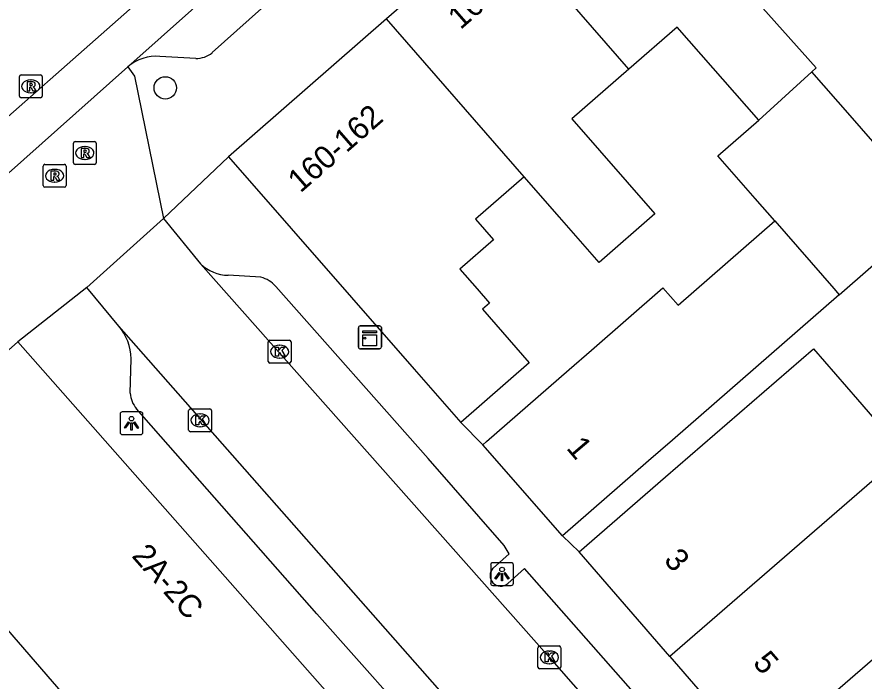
# Model space of a CAD drawing. Extents: x 162172 to 163187, y 382874 to 383684.
# Drawn here: x 162621.75 to 162658.81, y 383459.6 to 383488.67 of the extents above; entities that cross this region are included whole.
import ezdxf

# ---------------------------------------------------------------- set-up
doc = ezdxf.new("R2010")
doc.units = 0
for name, color, linetype in [('IMGEO_Boom', 7, 'Continuous'), ('IMGEO_Kast', 7, 'Continuous'), ('IMGEO_Kolk', 7, 'Continuous'), ('IMGEO_Lichtpunt', 7, 'Continuous'), ('IMGEO_Pand', 7, 'Continuous'), ('IMGEO_Pand_nummerreeks', 7, 'Continuous'), ('IMGEO_Rijbaan_lokaal_gesloten', 7, 'Continuous'), ('IMGEO_Rijbaan_lokaal_open', 7, 'Continuous'), ('IMGEO_Rioolput', 7, 'Continuous'), ('IMGEO_Voetpad_open', 7, 'Continuous')]:
    doc.layers.add(name, color=color, linetype=linetype)

msp = doc.modelspace()

# ---------------------------------------------------------------- linework, layer by layer
at = {"layer": 'IMGEO_Boom'}
msp.add_circle((162628.237, 383485.562), 0.489, dxfattribs=at)
at = {"layer": 'IMGEO_Kast'}
for p, q in [((162636.69, 383474.216), (162636.69, 383475.057)), ((162636.69, 383475.057), (162636.69, 383474.216)), ((162636.765, 383475.141), (162637.606, 383475.141)), ((162637.606, 383475.141), (162636.765, 383475.141)), ((162637.69, 383475.066), (162637.69, 383474.225)), ((162637.69, 383474.225), (162637.69, 383475.066)), ((162637.615, 383474.141), (162636.774, 383474.141)), ((162636.774, 383474.141), (162637.615, 383474.141))]:
    msp.add_line(p, q, dxfattribs=at)
for points in [[(162636.885, 383474.931), (162637.485, 383474.931), (162637.485, 383474.846), (162636.885, 383474.846), (162636.885, 383474.931)], [(162636.885, 383474.756), (162637.485, 383474.756), (162637.485, 383474.267), (162636.885, 383474.267), (162636.885, 383474.756)]]:
    msp.add_lwpolyline(points, dxfattribs=at)
msp.add_circle((162636.969, 383474.605), 0.0377, dxfattribs=at)
for centre, start, end in [((162636.768, 383475.063), 92.4484, 184.2845), ((162636.768, 383475.063), 92.4484, 184.2845), ((162637.612, 383475.063), 2.4484, 94.2845), ((162637.612, 383475.063), 2.4484, 94.2845), ((162636.768, 383474.219), 182.4484, 274.2845), ((162636.768, 383474.219), 182.4484, 274.2845), ((162637.612, 383474.219), 272.4484, 4.2845), ((162637.612, 383474.219), 272.4484, 4.2845)]:
    msp.add_arc(centre, 0.0779, start, end, dxfattribs=at)
at = {"layer": 'IMGEO_Kolk'}
for p, q in [((162632.816, 383474.515), (162633.668, 383474.515)), ((162632.741, 383473.589), (162632.741, 383474.441)), ((162633.229, 383474.295), (162633.254, 383474.295)), ((162633.742, 383474.441), (162633.742, 383473.589)), ((162633.668, 383473.515), (162632.816, 383473.515)), ((162633.252, 383473.735), (162633.227, 383473.735)), ((162629.26, 383470.584), (162629.26, 383471.436)), ((162629.335, 383471.51), (162630.187, 383471.51)), ((162629.748, 383471.29), (162629.773, 383471.29)), ((162630.261, 383471.436), (162630.261, 383470.584)), ((162630.187, 383470.51), (162629.335, 383470.51)), ((162629.771, 383470.73), (162629.746, 383470.73)), ((162644.541, 383460.208), (162644.541, 383461.06)), ((162644.616, 383461.134), (162645.468, 383461.134)), ((162645.029, 383460.914), (162645.054, 383460.914)), ((162645.542, 383461.06), (162645.542, 383460.208)), ((162645.468, 383460.134), (162644.616, 383460.134)), ((162645.052, 383460.354), (162645.027, 383460.354))]:
    msp.add_line(p, q, dxfattribs=at)
for points in [[(162632.816, 383474.515), (162633.668, 383474.515)], [(162632.741, 383473.589), (162632.741, 383474.441)], [(162633.062, 383474.215), (162633.185, 383474.215), (162633.185, 383474.064), (162633.315, 383474.215), (162633.479, 383474.215), (162633.333, 383474.064), (162633.486, 383473.815), (162633.334, 383473.815), (162633.249, 383473.979), (162633.185, 383473.912), (162633.185, 383473.815), (162633.062, 383473.815), (162633.062, 383474.215)], [(162633.742, 383474.441), (162633.742, 383473.589)], [(162633.668, 383473.515), (162632.816, 383473.515)], [(162629.26, 383470.584), (162629.26, 383471.436)], [(162629.335, 383471.51), (162630.187, 383471.51)], [(162629.581, 383471.21), (162629.704, 383471.21), (162629.704, 383471.059), (162629.834, 383471.21), (162629.998, 383471.21), (162629.852, 383471.059), (162630.005, 383470.81), (162629.853, 383470.81), (162629.768, 383470.974), (162629.704, 383470.907), (162629.704, 383470.81), (162629.581, 383470.81), (162629.581, 383471.21)], [(162630.261, 383471.436), (162630.261, 383470.584)], [(162630.187, 383470.51), (162629.335, 383470.51)], [(162644.541, 383460.208), (162644.541, 383461.06)], [(162644.616, 383461.134), (162645.468, 383461.134)], [(162644.862, 383460.834), (162644.985, 383460.834), (162644.985, 383460.683), (162645.115, 383460.834), (162645.279, 383460.834), (162645.133, 383460.683), (162645.286, 383460.434), (162645.134, 383460.434), (162645.049, 383460.598), (162644.985, 383460.531), (162644.985, 383460.434), (162644.862, 383460.434), (162644.862, 383460.834)], [(162645.542, 383461.06), (162645.542, 383460.208)], [(162645.468, 383460.134), (162644.616, 383460.134)]]:
    msp.add_lwpolyline(points, dxfattribs=at)
for centre, start, end in [((162632.818, 383474.439), 91.552, 178.448), ((162632.818, 383474.439), 91.552, 178.448), ((162633.666, 383474.439), 1.552, 88.448), ((162633.666, 383474.439), 1.552, 88.448), ((162632.818, 383473.591), 181.552, 268.448), ((162632.818, 383473.591), 181.552, 268.448), ((162633.666, 383473.591), 271.552, 358.448), ((162633.666, 383473.591), 271.552, 358.448), ((162629.337, 383471.434), 91.552, 178.448), ((162629.337, 383471.434), 91.552, 178.448), ((162630.185, 383471.434), 1.552, 88.448), ((162630.185, 383471.434), 1.552, 88.448), ((162629.337, 383470.586), 181.552, 268.448), ((162629.337, 383470.586), 181.552, 268.448), ((162630.185, 383470.586), 271.552, 358.448), ((162630.185, 383470.586), 271.552, 358.448), ((162644.618, 383461.058), 91.552, 178.448), ((162644.618, 383461.058), 91.552, 178.448), ((162645.466, 383461.058), 1.552, 88.448), ((162645.466, 383461.058), 1.552, 88.448), ((162644.618, 383460.21), 181.552, 268.448), ((162644.618, 383460.21), 181.552, 268.448), ((162645.466, 383460.21), 271.552, 358.448), ((162645.466, 383460.21), 271.552, 358.448)]:
    msp.add_arc(centre, 0.0765, start, end, dxfattribs=at)
for centre, major_axis, ratio, start_param, end_param in [((162633.228, 383474.015), (-0.387, 0.002), 0.722429, 4.712389, 7.853982), ((162633.253, 383474.015), (-0.39, 0.002), 0.717154, 1.570796, 4.712389), ((162629.747, 383471.01), (-0.387, 0.002), 0.722429, 4.712389, 7.853982), ((162629.772, 383471.01), (-0.39, 0.002), 0.717154, 1.570796, 4.712389), ((162645.028, 383460.634), (-0.387, 0.002), 0.722429, 4.712389, 7.853982), ((162645.053, 383460.634), (-0.39, 0.002), 0.717154, 1.570796, 4.712389)]:
    msp.add_ellipse(centre, major_axis=major_axis, ratio=ratio, start_param=start_param, end_param=end_param, dxfattribs=at)
at = {"layer": 'IMGEO_Lichtpunt'}
for p, q in [((162626.261, 383471.286), (162626.261, 383470.479)), ((162626.261, 383471.286), (162626.261, 383470.479)), ((162627.163, 383471.381), (162626.355, 383471.381)), ((162627.163, 383471.381), (162626.355, 383471.381)), ((162627.257, 383470.479), (162627.257, 383471.286)), ((162627.257, 383470.479), (162627.257, 383471.286)), ((162626.355, 383470.385), (162627.163, 383470.385)), ((162626.355, 383470.385), (162627.163, 383470.385)), ((162642.473, 383464.685), (162642.473, 383463.878)), ((162642.473, 383464.685), (162642.473, 383463.878)), ((162643.375, 383464.78), (162642.567, 383464.78)), ((162643.375, 383464.78), (162642.567, 383464.78)), ((162643.469, 383463.878), (162643.469, 383464.685)), ((162643.469, 383463.878), (162643.469, 383464.685)), ((162642.567, 383463.784), (162643.375, 383463.784)), ((162642.567, 383463.784), (162643.375, 383463.784))]:
    msp.add_line(p, q, dxfattribs=at)
for points in [[(162626.635, 383470.95), (162626.674, 383470.922), (162626.486, 383470.66), (162626.448, 383470.687), (162626.635, 383470.95)], [(162626.737, 383470.902), (162626.784, 383470.902), (162626.784, 383470.58), (162626.737, 383470.58), (162626.737, 383470.902)], [(162626.847, 383470.922), (162626.885, 383470.949), (162627.072, 383470.687), (162627.033, 383470.659), (162626.847, 383470.922)], [(162642.847, 383464.349), (162642.886, 383464.321), (162642.698, 383464.059), (162642.66, 383464.086), (162642.847, 383464.349)], [(162642.949, 383464.301), (162642.996, 383464.301), (162642.996, 383463.979), (162642.949, 383463.979), (162642.949, 383464.301)], [(162643.059, 383464.321), (162643.097, 383464.348), (162643.284, 383464.086), (162643.245, 383464.058), (162643.059, 383464.321)]]:
    msp.add_lwpolyline(points, dxfattribs=at)
for centre in [(162626.76, 383471.084), (162642.972, 383464.483)]:
    msp.add_circle(centre, 0.0994, dxfattribs=at)
for centre, start, end in [((162626.355, 383471.286), 90, 180), ((162626.355, 383471.286), 90, 180), ((162627.163, 383471.286), 0, 90), ((162627.163, 383471.286), 0, 90), ((162626.355, 383470.479), 180, 270), ((162626.355, 383470.479), 180, 270), ((162627.163, 383470.479), 270, 0), ((162627.163, 383470.479), 270, 360), ((162642.567, 383464.685), 90, 180), ((162642.567, 383464.685), 90, 180), ((162643.375, 383464.685), 0, 90), ((162643.375, 383464.685), 0, 90), ((162642.567, 383463.878), 180, 270), ((162642.567, 383463.878), 180, 270), ((162643.375, 383463.878), 270, 0), ((162643.375, 383463.878), 270, 360)]:
    msp.add_arc(centre, 0.0946, start, end, dxfattribs=at)
at = {"layer": 'IMGEO_Pand'}
for points in [[(162647.485, 383496.925), (162650.772, 383493.157), (162653.148, 383490.435), (162656.717, 383486.436), (162656.526, 383486.262)], [(162642.853, 383492.883), (162637.917, 383488.576)], [(162648.524, 383486.38), (162642.853, 383492.883)], [(162637.917, 383488.576), (162631.01, 383482.549)], [(162643.94, 383481.671), (162637.917, 383488.576)], [(162654.198, 383484.143), (162650.638, 383488.224), (162648.524, 383486.38)], [(162648.524, 383486.38), (162646.028, 383484.201), (162649.657, 383480.042), (162647.217, 383477.914), (162645.478, 383479.907), (162643.94, 383481.671)], [(162656.526, 383486.262), (162654.198, 383484.143)], [(162657.717, 383476.509), (162661.872, 383480.131), (162658.195, 383484.349), (162656.526, 383486.262)], [(162654.898, 383479.74), (162654.039, 383480.726), (162652.413, 383482.587), (162654.198, 383484.143)], [(162631.01, 383482.549), (162639.121, 383473.254), (162641.167, 383470.909)], [(162643.94, 383481.671), (162641.813, 383479.815), (162642.601, 383478.911), (162641.127, 383477.625), (162641.876, 383476.765), (162642.424, 383476.136), (162642.117, 383475.868), (162644.163, 383473.523), (162641.167, 383470.909)], [(162642.132, 383469.941), (162642.291, 383470.08), (162645.9, 383473.229), (162646.884, 383474.087), (162650.007, 383476.812), (162650.671, 383476.051), (162654.898, 383479.74)], [(162654.898, 383479.74), (162657.482, 383476.778), (162657.717, 383476.509)], [(162657.717, 383476.509), (162650.425, 383470.146), (162649.383, 383469.237), (162645.615, 383465.95)], [(162621.793, 383474.445), (162615.371, 383468.732)], [(162621.793, 383474.445), (162636.646, 383457.594)], [(162646.338, 383465.256), (162650.116, 383468.532), (162656.591, 383474.146), (162658.515, 383471.925), (162660.567, 383469.556)], [(162645.615, 383465.95), (162642.132, 383469.941)], [(162660.567, 383469.556), (162650.315, 383460.668)], [(162615.371, 383468.732), (162625.527, 383457)], [(162650.315, 383460.668), (162646.338, 383465.256)], [(162654.18, 383456.21), (162664.403, 383465.072)], [(162650.315, 383460.668), (162654.18, 383456.21)]]:
    msp.add_lwpolyline(points, dxfattribs=at)
at = {"layer": 'IMGEO_Rijbaan_lokaal_gesloten'}
for points in [[(162575.926, 383440.306), (162578.565, 383444.116), (162582.633, 383450.258), (162596.824, 383462.654), (162637.568, 383498.615), (162689.014, 383544.186), (162734.284, 383584.449), (162759.283, 383606.749), (162778.679, 383623.816), (162796.954, 383640.261), (162813.125, 383654.021), (162813.712, 383654.475)], [(162626.6, 383486.485), (162632.297, 383491.567), (162641.761, 383500), (162645.338, 383503.187), (162647.727, 383505.29)], [(162615.975, 383477.014), (162617.489, 383478.368), (162626.6, 383486.485)]]:
    msp.add_lwpolyline(points, dxfattribs=at)
at = {"layer": 'IMGEO_Rijbaan_lokaal_open'}
for points in [[(162624.8, 383476.83), (162628.164, 383479.846)], [(162628.164, 383479.846), (162629.781, 383477.858)], [(162629.781, 383477.858), (162645.042, 383460.634), (162669.391, 383432.849)], [(162626.203, 383475.138), (162624.8, 383476.83)], [(162666.079, 383429.865), (162626.203, 383475.138)]]:
    msp.add_lwpolyline(points, dxfattribs=at)
at = {"layer": 'IMGEO_Rioolput'}
for p, q in [((162621.854, 383485.2), (162621.854, 383486.052)), ((162621.929, 383486.126), (162622.781, 383486.126)), ((162622.855, 383486.052), (162622.855, 383485.2)), ((162622.342, 383485.906), (162622.367, 383485.906)), ((162622.365, 383485.346), (162622.34, 383485.346)), ((162622.781, 383485.126), (162621.929, 383485.126)), ((162624.215, 383482.283), (162624.215, 383483.135)), ((162624.29, 383483.209), (162625.142, 383483.209)), ((162625.216, 383483.135), (162625.216, 383482.283)), ((162624.703, 383482.989), (162624.728, 383482.989)), ((162624.726, 383482.429), (162624.701, 383482.429)), ((162622.896, 383481.288), (162622.896, 383482.14)), ((162622.971, 383482.214), (162623.823, 383482.214)), ((162623.384, 383481.994), (162623.409, 383481.994)), ((162623.897, 383482.14), (162623.897, 383481.288)), ((162625.142, 383482.209), (162624.29, 383482.209)), ((162623.823, 383481.214), (162622.971, 383481.214)), ((162623.407, 383481.434), (162623.382, 383481.434))]:
    msp.add_line(p, q, dxfattribs=at)
for points in [[(162621.854, 383485.2), (162621.854, 383486.052)], [(162621.929, 383486.126), (162622.781, 383486.126)], [(162622.855, 383486.052), (162622.855, 383485.2)], [(162622.443, 383485.824), (162622.191, 383485.826), (162622.191, 383485.426)], [(162622.369, 383485.745), (162622.315, 383485.745), (162622.315, 383485.664)], [(162622.315, 383485.664), (162622.367, 383485.664)], [(162622.191, 383485.426), (162622.315, 383485.426), (162622.315, 383485.588), (162622.326, 383485.588)], [(162622.373, 383485.559), (162622.444, 383485.426), (162622.584, 383485.426), (162622.519, 383485.552)], [(162622.781, 383485.126), (162621.929, 383485.126)], [(162624.215, 383482.283), (162624.215, 383483.135)], [(162624.29, 383483.209), (162625.142, 383483.209)], [(162625.216, 383483.135), (162625.216, 383482.283)], [(162624.804, 383482.907), (162624.552, 383482.909), (162624.552, 383482.509)], [(162624.552, 383482.509), (162624.676, 383482.509), (162624.676, 383482.671), (162624.687, 383482.671)], [(162624.73, 383482.828), (162624.676, 383482.828), (162624.676, 383482.747)], [(162624.676, 383482.747), (162624.728, 383482.747)], [(162624.734, 383482.642), (162624.805, 383482.509), (162624.945, 383482.509), (162624.88, 383482.635)], [(162622.896, 383481.288), (162622.896, 383482.14)], [(162622.971, 383482.214), (162623.823, 383482.214)], [(162623.485, 383481.912), (162623.233, 383481.914), (162623.233, 383481.514)], [(162623.897, 383482.14), (162623.897, 383481.288)], [(162625.142, 383482.209), (162624.29, 383482.209)], [(162623.233, 383481.514), (162623.357, 383481.514), (162623.357, 383481.676), (162623.368, 383481.676)], [(162623.411, 383481.833), (162623.357, 383481.833), (162623.357, 383481.752)], [(162623.357, 383481.752), (162623.409, 383481.752)], [(162623.415, 383481.647), (162623.486, 383481.514), (162623.626, 383481.514), (162623.561, 383481.64)], [(162623.823, 383481.214), (162622.971, 383481.214)]]:
    msp.add_lwpolyline(points, dxfattribs=at)
for centre, radius, start, end in [((162621.931, 383486.05), 0.0765, 91.552, 178.448), ((162621.931, 383486.05), 0.0765, 91.552, 178.448), ((162622.779, 383486.05), 0.0765, 1.552, 88.448), ((162622.779, 383486.05), 0.0765, 1.552, 88.448), ((162622.351, 383485.853), 0.19, 274.7715, 282.9687), ((162622.375, 383485.649), 0.0964, 77.0061, 93.1865), ((162622.389, 383485.706), 0.0378, 276.6634, 79.6772), ((162622.442, 383485.714), 0.109, 350.3612, 89.416), ((162622.44, 383485.714), 0.112, 277.5842, 350.9817), ((162622.325, 383485.535), 0.0533, 26.0293, 88.6989), ((162622.424, 383485.499), 0.108, 29.5134, 73.7905), ((162621.931, 383485.202), 0.0765, 181.552, 268.448), ((162621.931, 383485.202), 0.0765, 181.552, 268.448), ((162622.779, 383485.202), 0.0765, 271.552, 358.448), ((162622.779, 383485.202), 0.0765, 271.552, 358.448), ((162624.292, 383483.133), 0.0765, 91.552, 178.448), ((162624.292, 383483.133), 0.0765, 91.552, 178.448), ((162625.14, 383483.133), 0.0765, 1.552, 88.448), ((162625.14, 383483.133), 0.0765, 1.552, 88.448), ((162624.686, 383482.618), 0.0533, 26.0293, 88.6989), ((162624.712, 383482.936), 0.19, 274.7715, 282.9687), ((162624.736, 383482.732), 0.0964, 77.0061, 93.1865), ((162624.75, 383482.789), 0.0378, 276.6634, 79.6772), ((162624.803, 383482.797), 0.109, 350.3612, 89.416), ((162624.801, 383482.797), 0.112, 277.5842, 350.9817), ((162624.785, 383482.582), 0.108, 29.5134, 73.7905), ((162624.292, 383482.285), 0.0765, 181.552, 268.448), ((162624.292, 383482.285), 0.0765, 181.552, 268.448), ((162625.14, 383482.285), 0.0765, 271.552, 358.448), ((162625.14, 383482.285), 0.0765, 271.552, 358.448), ((162622.973, 383482.138), 0.0765, 91.552, 178.448), ((162622.973, 383482.138), 0.0765, 91.552, 178.448), ((162623.484, 383481.802), 0.109, 350.3612, 89.416), ((162623.821, 383482.138), 0.0765, 1.552, 88.448), ((162623.821, 383482.138), 0.0765, 1.552, 88.448), ((162623.367, 383481.623), 0.0533, 26.0293, 88.6989), ((162623.393, 383481.941), 0.19, 274.7715, 282.9687), ((162623.417, 383481.737), 0.0964, 77.0061, 93.1865), ((162623.431, 383481.794), 0.0378, 276.6634, 79.6772), ((162623.482, 383481.802), 0.112, 277.5842, 350.9817), ((162623.466, 383481.587), 0.108, 29.5134, 73.7905), ((162622.973, 383481.29), 0.0765, 181.552, 268.448), ((162622.973, 383481.29), 0.0765, 181.552, 268.448), ((162623.821, 383481.29), 0.0765, 271.552, 358.448), ((162623.821, 383481.29), 0.0765, 271.552, 358.448)]:
    msp.add_arc(centre, radius, start, end, dxfattribs=at)
for centre, major_axis, ratio, start_param, end_param in [((162622.341, 383485.626), (-0.387, 0.002), 0.722429, 4.712389, 7.853982), ((162622.366, 383485.626), (-0.39, 0.002), 0.717154, 1.570796, 4.712389), ((162624.702, 383482.709), (-0.387, 0.002), 0.722429, 4.712389, 7.853982), ((162624.727, 383482.709), (-0.39, 0.002), 0.717154, 1.570796, 4.712389), ((162623.383, 383481.714), (-0.387, 0.002), 0.722429, 4.712389, 7.853982), ((162623.408, 383481.714), (-0.39, 0.002), 0.717154, 1.570796, 4.712389)]:
    msp.add_ellipse(centre, major_axis=major_axis, ratio=ratio, start_param=start_param, end_param=end_param, dxfattribs=at)
at = {"layer": 'IMGEO_Voetpad_open'}
for points in [[(162646.65, 383501.726), (162644.719, 383500), (162630.289, 383487.102)], [(162629.568, 383486.852), (162628.005, 383486.934)], [(162626.6, 383486.485), (162626.885, 383486.07), (162628.164, 383479.846)], [(162628.164, 383479.846), (162631.01, 383482.549)], [(162632.42, 383477.269), (162630.993, 383477.359)], [(162624.8, 383476.83), (162621.793, 383474.445)], [(162642.575, 383464.544), (162643.285, 383465.172), (162643.066, 383465.534), (162639.733, 383469.335), (162633.073, 383476.873)], [(162626.705, 383472.194), (162626.739, 383473.707)], [(162671.728, 383422.304), (162670.947, 383421.624), (162656.152, 383438.415), (162652.44, 383442.612), (162638.339, 383458.626), (162634.87, 383462.537), (162626.982, 383471.52)], [(162641.167, 383470.909), (162642.132, 383469.941)], [(162645.615, 383465.95), (162646.338, 383465.256)], [(162659.16, 383445.702), (162659.943, 383446.372), (162643.949, 383464.525), (162643.217, 383463.868)]]:
    msp.add_lwpolyline(points, dxfattribs=at)
for centre, radius, start, end in [((162629.598, 383487.93), 1.079, 268.4106, 309.8364), ((162627.83, 383485.06), 1.882, 84.6487, 130.7962), ((162631.017, 383479.138), 1.779, 226.0119, 269.2326), ((162632.116, 383476.032), 1.274, 41.3257, 76.2064), ((162624.433, 383473.659), 2.307, 1.1913, 39.8769), ((162627.776, 383472.24), 1.072, 182.4667, 222.2166), ((162642.912, 383464.221), 0.467, 136.2824, 310.7622)]:
    msp.add_arc(centre, radius, start, end, dxfattribs=at)

# ---------------------------------------------------------------- texts
at = {"layer": 'IMGEO_Pand_nummerreeks'}
for s, rotation, p in [('162', 41.1097, (162641.153, 383488.082)), ('160-162', 41.1097, (162634.146, 383480.933)), ('1', 310.3647, (162645.751, 383469.783)), ('2A-2C', 311.396, (162626.733, 383465.059)), ('3', 310.9238, (162650.01, 383464.868)), ('5', 310.9262, (162653.906, 383460.373))]:
    msp.add_text(s, height=1, rotation=rotation, dxfattribs=at).set_placement(p)

doc.saveas('drawing.dxf')
